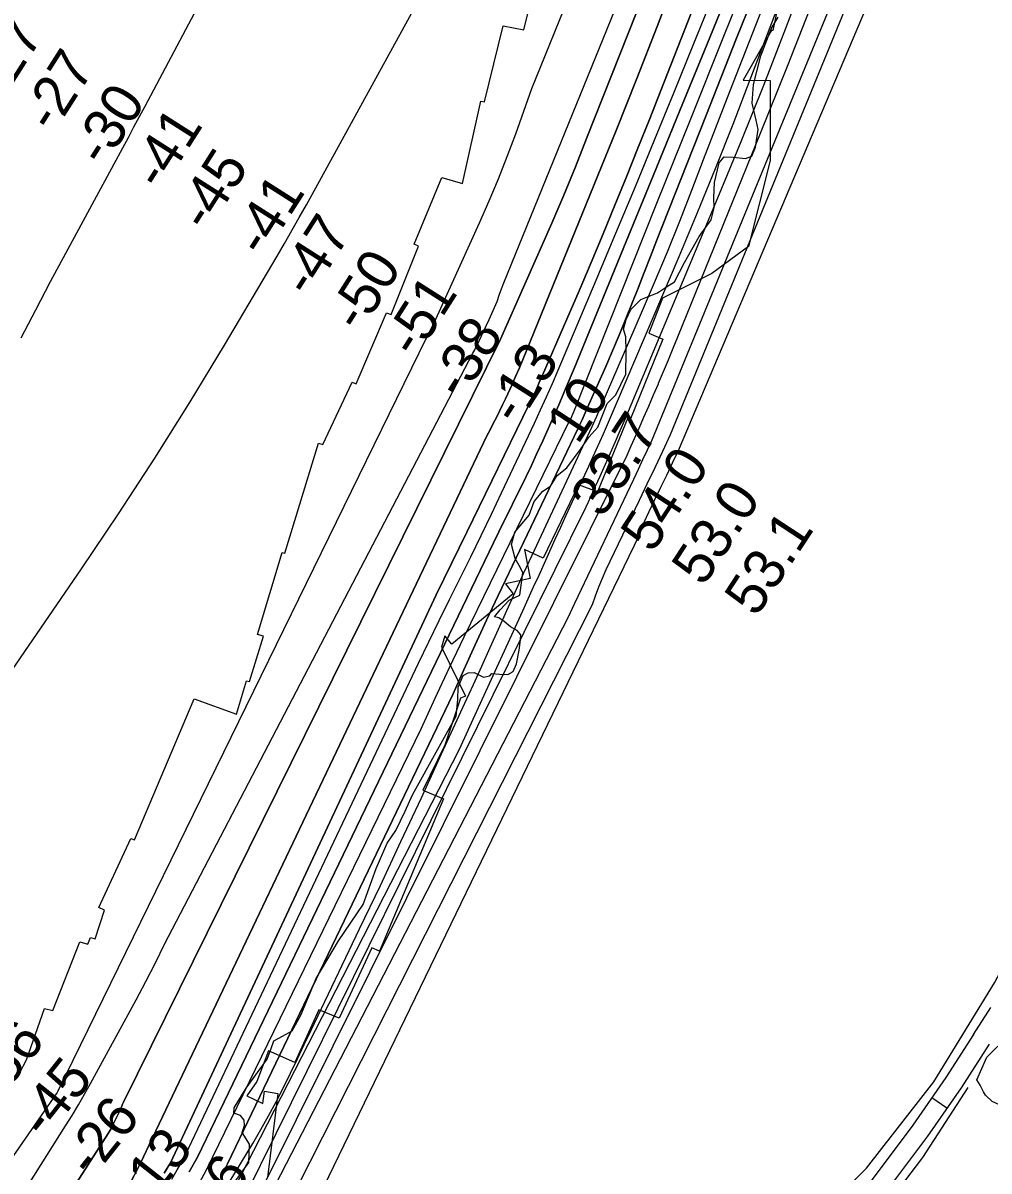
# Model space of a CAD drawing. Extents: x 3172297 to 3210190, y 958463 to 983887.
# Drawn here: x 3198707 to 3200291, y 966621 to 968503 of the extents above; entities that cross this region are included whole.
import ezdxf

# ---------------------------------------------------------------- set-up
doc = ezdxf.new("R2010")
doc.units = 0
for name, color, linetype in [('V-RIVR-EDGE', 7, 'Continuous'), ('V-RIVR-RANG', 7, 'Continuous'), ('V-ROAD-CNTR', 7, 'Continuous'), ('V-RRAP-RVMT', 7, 'Continuous'), ('V-TOPO-DPTH', 7, 'Continuous'), ('V-TOPO-MAJR', 7, 'Continuous'), ('V-TOPO-MINR', 7, 'Continuous'), ('V-TOPO-SHOR', 7, 'Continuous'), ('V-TOPO-WATR', 7, 'Continuous')]:
    doc.layers.add(name, color=color, linetype=linetype)

msp = doc.modelspace()

# ---------------------------------------------------------------- linework, layer by layer
at = {"layer": 'V-RIVR-EDGE'}
for points in [[(3199526.2, 967601.4), (3199522.3, 967609.7), (3199514, 967625.3), (3199508, 967648), (3199513.3, 967668.4), (3199536.8, 967696.1), (3199544.7, 967718.3), (3199559.1, 967735.6), (3199571.7, 967743.9), (3199582.6, 967761.2), (3199598.7, 967773.8), (3199622.3, 967805.5), (3199634.5, 967824.1), (3199649.3, 967840.6), (3199664.6, 967879.3), (3199679, 967893.6), (3199695.2, 967927.4), (3199696.1, 967964.8), (3199695.3, 967988.3), (3199691.4, 968000.9), (3199695.8, 968017), (3199703.7, 968033.5), (3199719.8, 968049.5), (3199747.2, 968060.7), (3199762, 968070.3), (3199775.1, 968078.9), (3199791.3, 968110.6), (3199815.7, 968153.2), (3199835.3, 968180.5), (3199840.2, 968200), (3199839.8, 968216.6), (3199840.7, 968241.8), (3199848.6, 968273.9), (3199856.5, 968283.9), (3199871.2, 968283.4), (3199891.7, 968280.8), (3199901.7, 968284.7), (3199907.8, 968299.4), (3199912.2, 968328.5), (3199908.8, 968343.8), (3199902.3, 968371.6), (3199904.6, 968402.5), (3199916.9, 968449.4), (3199933.5, 968493.7), (3199945.3, 968512.8)], [(3199044.6, 966589.8), (3199076.9, 966634.5), (3199078.3, 966664.5), (3199066.2, 966684.1), (3199070.1, 966695.4), (3199069.7, 966704), (3199063.2, 966711.9), (3199052.3, 966715.8), (3199053.2, 966724.1), (3199072.9, 966756.6), (3199106.9, 966803.9), (3199113.5, 966821.7), (3199118.3, 966834.3), (3199132.2, 966841.7), (3199147.9, 966850.8), (3199162.3, 966876.4), (3199187.6, 966936.3), (3199223.9, 966997.9), (3199264.4, 967057.8), (3199285.9, 967116.9), (3199303.8, 967158.1), (3199318.2, 967179), (3199333.5, 967210.7), (3199345.7, 967237.6), (3199386.8, 967312.3), (3199417.3, 967366.5), (3199419.6, 967393.5), (3199420.1, 967413.9), (3199428.4, 967433), (3199436.6, 967437.7), (3199446.6, 967438.2), (3199461.8, 967430.3), (3199472.3, 967432.9), (3199475.3, 967436.4), (3199488.4, 967435.4), (3199501.8, 967435), (3199510.5, 967439.7), (3199515.8, 967452.3), (3199520.6, 967474.5), (3199522.4, 967491.9), (3199522.9, 967500.1), (3199517.2, 967507.1), (3199506.4, 967512.8), (3199496, 967521.9), (3199487.3, 967528), (3199479.9, 967529.4), (3199489.1, 967541.1), (3199503.9, 967556.7), (3199521.3, 967564.9), (3199526.2, 967601.4)]]:
    msp.add_lwpolyline(points, dxfattribs=at)
at = {"layer": 'V-ROAD-CNTR'}
msp.add_line((3200221.7, 966723.8), (3200197.1, 966740.9), dxfattribs=at)
for points in [[(3200265.6, 966844.8), (3200293.6, 966888.7)], [(3200265.6, 966844.8), (3200219.9, 966773.8), (3200165.7, 966695.7), (3200071.4, 966569.4)], [(3200290.9, 966828.6), (3200244.9, 966757.2), (3200190, 966678.1), (3200095.1, 966551), (3200022, 966460.8), (3199962.2, 966389.8), (3199911.4, 966332.8), (3199858.6, 966276.8), (3199837.1, 966254.8), (3199822.5, 966241.7)]]:
    msp.add_lwpolyline(points, dxfattribs=at)
at = {"layer": 'V-RRAP-RVMT'}
for p, q in [((3199528.2, 968491.8), (3199557.7, 968615.4)), ((3199947.3, 968543.4), (3199936.2, 968491.1)), ((3199463.7, 968373.6), (3199494.1, 968498.3)), ((3199494.1, 968498.3), (3199528.2, 968491.8)), ((3199934.2, 968491.1), (3199887.8, 968409.6)), ((3199936.2, 968491.1), (3199934.2, 968491.1)), ((3199887.8, 968409.6), (3199931.9, 968408.8)), ((3199931.9, 968408.8), (3199931.8, 968277.6)), ((3199427.2, 968240.1), (3199457.7, 968374.8)), ((3199457.7, 968374.8), (3199463.7, 968373.6)), ((3199931.8, 968277.6), (3199896.3, 968136.7)), ((3199348.3, 968140.7), (3199393.7, 968249.7)), ((3199393.7, 968249.7), (3199427.2, 968240.1)), ((3199355.5, 968137.4), (3199348.3, 968140.7)), ((3199310.4, 968024.9), (3199355.5, 968137.4)), ((3199896.3, 968136.7), (3199836.4, 968092.5)), ((3199836.4, 968092.5), (3199755.6, 968052)), ((3199755.6, 968052), (3199733, 967994.5)), ((3199253.3, 967911.2), (3199302.6, 968028.1)), ((3199302.6, 968028.1), (3199310.4, 968024.9)), ((3199733, 967994.5), (3199755.9, 967984.6)), ((3199755.9, 967984.6), (3199703, 967854.3)), ((3199198.2, 967812), (3199246.7, 967914.4)), ((3199246.7, 967914.4), (3199253.3, 967911.2)), ((3199698.6, 967855.8), (3199648.7, 967734.5)), ((3199703, 967854.3), (3199698.6, 967855.8)), ((3199136.1, 967633.8), (3199191.1, 967814.2)), ((3199191.1, 967814.2), (3199198.2, 967812)), ((3199617.4, 967745.6), (3199559.6, 967625.5)), ((3199648.7, 967734.5), (3199617.4, 967745.6)), ((3199091.2, 967500.4), (3199132, 967635)), ((3199132, 967635), (3199136.1, 967633.8)), ((3199559.6, 967625.5), (3199529.3, 967639.6)), ((3199529.3, 967639.6), (3199538.4, 967592.5)), ((3199538.4, 967592.5), (3199497.7, 967583.6)), ((3199497.7, 967583.6), (3199510.8, 967567.2)), ((3199510.8, 967567.2), (3199409.8, 967484.5)), ((3199101.3, 967497.5), (3199091.2, 967500.4)), ((3199078.4, 967423.3), (3199101.3, 967497.5)), ((3199398.5, 967498.3), (3199393.1, 967479.7)), ((3199409.8, 967484.5), (3199398.5, 967498.3)), ((3199393.1, 967479.7), (3199432.6, 967399.5)), ((3199056.8, 967370), (3199073.1, 967424.4)), ((3199073.1, 967424.4), (3199078.4, 967423.3)), ((3198889.7, 967164), (3198987.6, 967394.9)), ((3198987.6, 967394.9), (3199056.8, 967370)), ((3199424.2, 967395.8), (3199398.6, 967318.8)), ((3199432.6, 967399.5), (3199424.2, 967395.8)), ((3199398.6, 967318.8), (3199362.5, 967245.3)), ((3199362.5, 967245.3), (3199396.1, 967231.1)), ((3199396.1, 967231.1), (3199291.4, 966981.4)), ((3198831.3, 967052.9), (3198883.8, 967165.7)), ((3198883.8, 967165.7), (3198889.7, 967164)), ((3198825, 967001.2), (3198840.4, 967048.6)), ((3198840.4, 967048.6), (3198831.3, 967052.9)), ((3198755.9, 966883.7), (3198799.8, 966996.7)), ((3198799.8, 966996.7), (3198813.2, 966992.5)), ((3198813.2, 966992.5), (3198817.5, 967003.7)), ((3198817.5, 967003.7), (3198825, 967001.2)), ((3199278.9, 966986.8), (3199225.2, 966871.4)), ((3199291.4, 966981.4), (3199278.9, 966986.8)), ((3198712.6, 966802.9), (3198741.8, 966887.3)), ((3198741.8, 966887.3), (3198755.9, 966883.7)), ((3199191.6, 966885), (3199152.3, 966798.8)), ((3199225.2, 966871.4), (3199191.6, 966885)), ((3199109.5, 966818), (3199090, 966767.6)), ((3199152.3, 966798.8), (3199109.5, 966818)), ((3198701.2, 966781.3), (3198712.6, 966802.9)), ((3199090, 966767.6), (3199073.9, 966744.2)), ((3199100.2, 966731.4), (3199102.7, 966751.8)), ((3199102.7, 966751.8), (3199124.5, 966747.8)), ((3199124.5, 966747.8), (3199107.9, 966610.1)), ((3199073.9, 966744.2), (3199100.2, 966731.4))]:
    msp.add_line(p, q, dxfattribs=at)
at = {"layer": 'V-TOPO-DPTH'}
for points in [[(3198713.3, 966474.3), (3198846.3, 966682.4), (3198848, 966685.1), (3198849.6, 966687.8), (3198851.1, 966690.5), (3198852.5, 966693.3), (3198861.1, 966710.7), (3198862.6, 966713.9), (3198864.2, 966717.2), (3198865.7, 966720.4), (3198867.2, 966723.7), (3198868.6, 966726.9), (3198870.1, 966730.2), (3198871.7, 966733.4), (3199489.6, 967984.7), (3199573.9, 968175.1), (3199593.7, 968221), (3199612.7, 968267.2), (3199630.8, 968313.8), (3200029.5, 969318.2)], [(3200029.5, 969318.2), (3199630.8, 968313.8), (3199612.7, 968267.2), (3199593.7, 968221), (3199573.9, 968175.1), (3199489.6, 967984.7), (3198871.7, 966733.4), (3198870.1, 966730.2), (3198868.6, 966726.9), (3198867.2, 966723.7), (3198865.7, 966720.4), (3198864.2, 966717.2), (3198862.6, 966713.9), (3198861.1, 966710.7), (3198852.5, 966693.3), (3198851.1, 966690.5), (3198849.6, 966687.8), (3198848, 966685.1), (3198846.3, 966682.4), (3198713.3, 966474.3)], [(3199928.1, 968605.8), (3199877, 968478), (3199826.3, 968350.2), (3199745.7, 968145.9), (3199735.5, 968120)], [(3199928.1, 968605.8), (3199877, 968478), (3199826.3, 968350.2), (3199745.7, 968145.9), (3199735.5, 968120)], [(3198884.2, 966604.2), (3198894.5, 966623.8), (3198904.4, 966643.7), (3198913.7, 966663.8), (3199467.4, 967826.2), (3199472.7, 967836.3), (3199477.9, 967846.3), (3199483.1, 967856.4), (3199488.1, 967866.6), (3199493.1, 967876.8), (3199498, 967887), (3199501.7, 967894.9), (3199508.2, 967909.2), (3199514.6, 967923.5), (3199520.8, 967937.9), (3199526.8, 967952.4), (3199679.2, 968327), (3199713.2, 968412), (3199746.6, 968497.2), (3199778.9, 968582.9)], [(3199778.9, 968582.9), (3199746.6, 968497.2), (3199713.2, 968412), (3199679.2, 968327), (3199526.8, 967952.4), (3199520.8, 967937.9), (3199514.6, 967923.5), (3199508.2, 967909.2), (3199501.7, 967894.9), (3199498, 967887), (3199493.1, 967876.8), (3199488.1, 967866.6), (3199483.1, 967856.4), (3199477.9, 967846.3), (3199472.7, 967836.3), (3199467.4, 967826.2), (3198913.7, 966663.8), (3198904.4, 966643.7), (3198894.5, 966623.8), (3198884.2, 966604.2)], [(3199871.7, 968575.1), (3199827.9, 968467.5), (3199784, 968359.9), (3199740, 968252.4), (3199696, 968144.9), (3199610.6, 967936.8), (3199598.2, 967907), (3199585.5, 967877.2), (3199572.4, 967847.6), (3199559.1, 967818.1), (3199549, 967796.1), (3199540.5, 967777.8), (3199531.8, 967759.5), (3199523, 967741.3), (3199514, 967723.2), (3199504.9, 967705.1), (3199496, 967687), (3199487.1, 967668.8), (3199478.3, 967650.6), (3198992.9, 966643.4), (3198979.4, 966619.2)], [(3198979.4, 966619.2), (3198992.9, 966643.4), (3199478.3, 967650.6), (3199487.1, 967668.8), (3199496, 967687), (3199504.9, 967705.1), (3199514, 967723.2), (3199523, 967741.3), (3199531.8, 967759.5), (3199540.5, 967777.8), (3199549, 967796.1), (3199559.1, 967818.1), (3199572.4, 967847.6), (3199585.5, 967877.2), (3199598.2, 967907), (3199610.6, 967936.8), (3199696, 968144.9), (3199740, 968252.4), (3199784, 968359.9), (3199827.9, 968467.5), (3199871.7, 968575.1)], [(3199028.9, 966544.7), (3199422.4, 967312.6), (3199453.6, 967380.8), (3199526.2, 967539.2), (3199535.1, 967558.8), (3199544, 967578.4), (3199552.9, 967598), (3199561.8, 967617.6), (3199570.6, 967637.2), (3199579.5, 967656.8), (3199588.5, 967676.3), (3199597.4, 967695.9), (3199634.4, 967776.4), (3199646.5, 967803), (3199658.5, 967829.7), (3199670.2, 967856.4), (3199681.7, 967883.3), (3199782.6, 968120.1), (3199812.8, 968192.2), (3199842.4, 968264.6), (3199871.2, 968337.4), (3199899.3, 968410.4), (3199900.3, 968413.1), (3199927.6, 968484.9), (3199954.9, 968556.7)], [(3198938.2, 966617.1), (3198943.4, 966625.5), (3198948.4, 966634), (3199384.4, 967565.7), (3199409.5, 967616.9), (3199434.5, 967668.1), (3199536.7, 967877.9), (3199542.4, 967889.8), (3199548, 967901.8), (3199553.4, 967913.8), (3199558.8, 967925.8), (3199598.7, 968017.5), (3199618.7, 968064), (3199638.5, 968110.6), (3199658, 968157.4), (3199677.2, 968204.2), (3199696.2, 968251.1), (3199715.1, 968298.1), (3199733.9, 968345.1), (3199752.5, 968392.2), (3199802.6, 968519.1)], [(3199802.6, 968519.1), (3199752.5, 968392.2), (3199733.9, 968345.1), (3199715.1, 968298.1), (3199696.2, 968251.1), (3199677.2, 968204.2), (3199658, 968157.4), (3199638.5, 968110.6), (3199618.7, 968064), (3199598.7, 968017.5), (3199558.8, 967925.8), (3199553.4, 967913.8), (3199548, 967901.8), (3199542.4, 967889.8), (3199536.7, 967877.9), (3199434.5, 967668.1), (3199409.5, 967616.9), (3199384.4, 967565.7), (3198948.4, 966634), (3198943.4, 966625.5), (3198938.2, 966617.1)], [(3199735.5, 968120), (3199725.4, 968094.2), (3199715.3, 968068.3), (3199705.2, 968042.5), (3199694.9, 968016.7), (3199684.4, 967991), (3199673.6, 967965.4), (3199662.5, 967940), (3199630.4, 967867.5), (3199627, 967860), (3199623.6, 967852.5), (3199620.1, 967845), (3199616.6, 967837.6), (3199486.1, 967564.2), (3199467, 967523.8), (3199448.2, 967483.3), (3199429.7, 967442.7), (3199411.4, 967401.9), (3199042.3, 966632.5), (3199039.5, 966626.8), (3199036.6, 966621), (3199033.6, 966615.3)], [(3199735.5, 968120), (3199725.4, 968094.2), (3199715.3, 968068.3), (3199705.2, 968042.5), (3199694.9, 968016.7), (3199684.4, 967991), (3199673.6, 967965.4), (3199662.5, 967940), (3199630.4, 967867.5), (3199627, 967860), (3199623.6, 967852.5), (3199620.1, 967845), (3199616.6, 967837.6), (3199486.1, 967564.2), (3199467, 967523.8), (3199448.2, 967483.3), (3199429.7, 967442.7), (3199411.4, 967401.9), (3199042.3, 966632.5), (3199039.5, 966626.8), (3199036.6, 966621), (3199033.6, 966615.3)]]:
    msp.add_lwpolyline(points, dxfattribs=at)
at = {"layer": 'V-TOPO-MAJR'}
for points in [[(3198715.4, 966597.3), (3198776.7, 966694.6), (3198787.3, 966711.8), (3198797.6, 966729.1), (3198807.6, 966746.6), (3198817.4, 966764.2), (3198892.1, 966901.6), (3198908.1, 966931.7), (3198923.8, 966962), (3198939, 966992.6), (3199444.6, 967961.7), (3199446.1, 967964.5), (3199447.5, 967967.3), (3199449, 967970.1), (3199450.3, 967972.9), (3199471.3, 968017), (3199475.8, 968026.8), (3199480.1, 968036.7), (3199484.1, 968046.7), (3199487.8, 968056.8), (3199491.5, 968067), (3199495.1, 968077.2), (3200010.2, 969342.4)], [(3199235, 968986), (3198906.3, 968366.1), (3198897.3, 968349.1), (3198888.2, 968332.1), (3198879.1, 968315.1), (3198870, 968298.1), (3198751.4, 968078.6), (3198727.1, 968032.5), (3198703.3, 967986.2)], [(3199085.3, 966529.1), (3199600.5, 967528.2), (3199611.6, 967552), (3199708.2, 967755.2), (3199715.8, 967771.3), (3199723.4, 967787.4), (3199730.9, 967803.5), (3199738.4, 967819.7), (3200067.7, 968620.9)]]:
    msp.add_lwpolyline(points, dxfattribs=at)
at = {"layer": 'V-TOPO-MINR'}
for points in [[(3199930.7, 969357.2), (3199540.4, 968395), (3199527.4, 968357.8), (3199514.2, 968320.6), (3199500.3, 968283.7), (3199485.9, 968247.1), (3199470.6, 968210.8), (3199454.7, 968174.7), (3199391.5, 968034.9), (3199386, 968023), (3199380.3, 968011.1), (3199374.3, 967999.4), (3199368.2, 967987.7), (3198763.9, 966751.7), (3198762.7, 966749.6), (3198761, 966747.1), (3198758.6, 966743.6), (3198756.2, 966740.1), (3198494.2, 966362.3)], [(3198713.3, 966474.3), (3198846.3, 966682.4), (3198848, 966685.1), (3198849.6, 966687.8), (3198851.1, 966690.5), (3198852.5, 966693.3), (3198861.1, 966710.7), (3198862.6, 966713.9), (3198864.2, 966717.2), (3198865.7, 966720.4), (3198867.2, 966723.7), (3198868.6, 966726.9), (3198870.1, 966730.2), (3198871.7, 966733.4), (3199489.6, 967984.7), (3199573.9, 968175.1), (3199593.7, 968221), (3199612.7, 968267.2), (3199630.8, 968313.8), (3200029.5, 969318.2)], [(3197986.7, 966557.5), (3198042.7, 966621), (3198381.1, 967003.6), (3198395.7, 967020.8), (3198409.9, 967038.3), (3198423.5, 967056.4), (3198436.6, 967074.7), (3198802.9, 967607.9), (3198863.6, 967698.3), (3198923.2, 967789.5), (3198980.8, 967881.9), (3199037.1, 967975.1), (3199123.3, 968120.8), (3199135.5, 968141.8), (3199147.7, 968162.8), (3199159.6, 968184), (3199171.4, 968205.2), (3199636.4, 969052.2), (3199671.2, 969114.2), (3199706.7, 969175.8)], [(3199150, 966491.2), (3199717.9, 967663.6), (3199719.5, 967669.6), (3199721.7, 967675.4), (3199723.9, 967681.3), (3199726.4, 967687), (3199729, 967692.7), (3199743, 967721.7), (3199752.7, 967741.8), (3199762.4, 967761.9), (3199772, 967782.1), (3199781.6, 967802.3), (3200280.8, 968979.6)], [(3199114.2, 966510.5), (3199640.6, 967549.5), (3199645.7, 967564), (3199651.2, 967578.4), (3199657, 967592.7), (3199663.2, 967606.8), (3199669.6, 967620.8), (3199717.7, 967720.7), (3199730.5, 967747.5), (3199743.3, 967774.4), (3199756, 967801.3), (3199768.7, 967828.2), (3200231.2, 968954.8)], [(3198996.1, 966601.3), (3199007.5, 966622.7), (3199359.5, 967345.8), (3199382.6, 967396.3), (3199406.2, 967446.5), (3199430.2, 967496.5), (3199603.1, 967850.6), (3199604, 967852.5), (3199605.4, 967855.3), (3199606.7, 967858.1), (3199608.6, 967862.3), (3199609.2, 967863.8), (3199609.8, 967865.4), (3199746.2, 968207.5), (3199801.6, 968346), (3199857.2, 968484.4), (3199913, 968622.7)], [(3198884.2, 966604.2), (3198894.5, 966623.8), (3198904.4, 966643.7), (3198913.7, 966663.8), (3199467.4, 967826.2), (3199472.7, 967836.3), (3199477.9, 967846.3), (3199483.1, 967856.4), (3199488.1, 967866.6), (3199493.1, 967876.8), (3199498, 967887), (3199501.7, 967894.9), (3199508.2, 967909.2), (3199514.6, 967923.5), (3199520.8, 967937.9), (3199526.8, 967952.4), (3199679.2, 968327), (3199713.2, 968412), (3199746.6, 968497.2), (3199778.9, 968582.9)], [(3198979.4, 966619.2), (3198992.9, 966643.4), (3199478.3, 967650.6), (3199487.1, 967668.8), (3199496, 967687), (3199504.9, 967705.1), (3199514, 967723.2), (3199523, 967741.3), (3199531.8, 967759.5), (3199540.5, 967777.8), (3199549, 967796.1), (3199559.1, 967818.1), (3199572.4, 967847.6), (3199585.5, 967877.2), (3199598.2, 967907), (3199610.6, 967936.8), (3199696, 968144.9), (3199740, 968252.4), (3199784, 968359.9), (3199827.9, 968467.5), (3199871.7, 968575.1)], [(3199071, 966579.7), (3199630, 967709.7), (3199633.9, 967718.1), (3199637.7, 967726.5), (3199641.5, 967735), (3199645.4, 967743.4), (3199649.2, 967751.9), (3199653, 967760.3), (3199662, 967780), (3199670.2, 967798.4), (3199678.3, 967816.8), (3199686.2, 967835.2), (3199694.1, 967853.7), (3199846.1, 968216.4), (3199884.2, 968308.8), (3199921.5, 968401.4), (3199957.7, 968494.5), (3199993.2, 968587.9)], [(3199028.9, 966544.7), (3199422.4, 967312.6), (3199453.6, 967380.8), (3199526.2, 967539.2), (3199535.1, 967558.8), (3199544, 967578.4), (3199552.9, 967598), (3199561.8, 967617.6), (3199570.6, 967637.2), (3199579.5, 967656.8), (3199588.5, 967676.3), (3199597.4, 967695.9), (3199634.4, 967776.4), (3199646.5, 967803), (3199658.5, 967829.7), (3199670.2, 967856.4), (3199681.7, 967883.3), (3199782.6, 968120.1), (3199812.8, 968192.2), (3199842.4, 968264.6), (3199871.2, 968337.4), (3199899.3, 968410.4), (3199900.3, 968413.1), (3199927.6, 968484.9), (3199954.9, 968556.7)], [(3198950.6, 966607.2), (3198959.7, 966622.6), (3198968.7, 966638.1), (3199355.5, 967453.2), (3199372.3, 967488.2), (3199389.2, 967523.2), (3199406.3, 967558.1), (3199423.6, 967592.9), (3199440.9, 967627.8), (3199458, 967662.7), (3199474.9, 967697.7), (3199491.6, 967732.8), (3199545.6, 967847.2), (3199555.6, 967868.7), (3199565.4, 967890.3), (3199575, 967912.1), (3199584.4, 967933.9), (3199646.8, 968081.6), (3199679.1, 968158.4), (3199711.1, 968235.3), (3199742.8, 968312.4), (3199774.4, 968389.5), (3199805.6, 968466.7), (3199836.7, 968544)], [(3199095.2, 966584.4), (3199697.2, 967794.3), (3199699, 967798.2), (3199700.8, 967802.1), (3199702.6, 967806), (3199704.3, 967810), (3199717, 967838.5), (3199725, 967856.7), (3199733, 967874.9), (3199740.9, 967893.2), (3199748.6, 967911.6), (3199749.1, 967912.8), (3199757.1, 967931.8), (3199765, 967950.8), (3199772.8, 967969.8), (3199780.6, 967988.8), (3199916.2, 968322.6), (3199960.2, 968432.4), (3200003.3, 968542.5)], [(3198938.2, 966617.1), (3198943.4, 966625.5), (3198948.4, 966634), (3199384.4, 967565.7), (3199409.5, 967616.9), (3199434.5, 967668.1), (3199536.7, 967877.9), (3199542.4, 967889.8), (3199548, 967901.8), (3199553.4, 967913.8), (3199558.8, 967925.8), (3199598.7, 968017.5), (3199618.7, 968064), (3199638.5, 968110.6), (3199658, 968157.4), (3199677.2, 968204.2), (3199696.2, 968251.1), (3199715.1, 968298.1), (3199733.9, 968345.1), (3199752.5, 968392.2), (3199802.6, 968519.1)], [(3199026.1, 966571.4), (3199083.5, 966666.1), (3199096.8, 966688.6), (3199109.6, 966711.3), (3199121.9, 966734.4), (3199133.7, 966757.6), (3199145.2, 966781.1), (3199156.7, 966804.6), (3199168, 966828.1), (3199179.3, 966851.6), (3199258.8, 967017.6), (3199292.8, 967089.1), (3199326.6, 967160.8), (3199360, 967232.6), (3199393.2, 967304.5), (3199431.4, 967388), (3199445.3, 967418.3), (3199459, 967448.6), (3199472.7, 967479), (3199486.4, 967509.4), (3199500, 967539.7), (3199513.8, 967570.1), (3199527.7, 967600.3), (3199541.7, 967630.5), (3199625, 967808.5), (3199632.6, 967825), (3199640.2, 967841.6), (3199647.6, 967858.3), (3199654.9, 967875), (3199721.2, 968027.8), (3199742.5, 968077.7), (3199763.4, 968127.8), (3199783.6, 968178.2), (3199803.4, 968228.8), (3199822.9, 968279.4), (3199842.5, 968330.1), (3199862.1, 968380.7), (3199881.8, 968431.3), (3199919.3, 968527.4)]]:
    msp.add_lwpolyline(points, dxfattribs=at)
at = {"layer": 'V-TOPO-SHOR'}
for points in [[(3199758.3, 966289.9), (3199772.6, 966320), (3199792.1, 966334.1), (3199832.8, 966355.2), (3199879, 966392.3), (3200019.2, 966554.8), (3200090.2, 966625.4), (3200200.3, 966766.8), (3200299.8, 966929.4), (3200376.3, 967074.3), (3200408.4, 967152.1), (3200424.5, 967233.5), (3200438.9, 967332.6), (3200442.5, 967366.3), (3200424.8, 967366.3), (3200400, 967355.7), (3200392.9, 967345.1)], [(3200353.6, 966701.7), (3200334.7, 966718.6), (3200315.2, 966725.8), (3200295.8, 966734.7), (3200285.2, 966745.3), (3200281.7, 966750.6), (3200276.4, 966761.3), (3200271.1, 966770.1), (3200287.1, 966807.3), (3200297.8, 966817.9), (3200304.9, 966824.9), (3200335, 966837.2)], [(3199841.4, 966245.4), (3199983.4, 966399.1), (3200093.5, 966526.3), (3200182.3, 966642.9), (3200256.9, 966757.8)]]:
    msp.add_lwpolyline(points, dxfattribs=at)
at = {"layer": 'V-TOPO-WATR'}
for points in [[(3199735.5, 968120), (3199745.7, 968145.9), (3199826.3, 968350.2), (3199877, 968478), (3199928.1, 968605.8)], [(3199033.6, 966615.3), (3199036.6, 966621), (3199039.5, 966626.8), (3199042.3, 966632.5), (3199411.4, 967401.9), (3199429.7, 967442.7), (3199448.2, 967483.3), (3199467, 967523.8), (3199486.1, 967564.2), (3199616.6, 967837.6), (3199620.1, 967845), (3199623.6, 967852.5), (3199627, 967860), (3199630.4, 967867.5), (3199662.5, 967940), (3199673.6, 967965.4), (3199684.4, 967991), (3199694.9, 968016.7), (3199705.2, 968042.5), (3199715.3, 968068.3), (3199725.4, 968094.2), (3199735.5, 968120)]]:
    msp.add_lwpolyline(points, dxfattribs=at)

# ---------------------------------------------------------------- texts
at = {"layer": 'V-RIVR-RANG'}
for s, rotation, p in [('-27', 57.5422, (3198673, 968375.6)), ('-27', 57.5422, (3198756.8, 968321)), ('-30', 57.5422, (3198839.8, 968265.2)), ('-41', 57.5422, (3198933.5, 968226.2)), ('-45', 57.5422, (3199008.9, 968158.4)), ('-41', 57.5422, (3199101, 968116.9)), ('-47', 57.5422, (3199177.3, 968050.5)), ('-50', 57.5422, (3199259.5, 967993.4)), ('-51', 57.5422, (3199351.2, 967951.3)), ('-38', 57.5422, (3199426.3, 967883)), ('-13', 57.5422, (3199518, 967840.9)), ('10', 56.7483, (3199616.5, 967810.4)), ('33.7', 56.7483, (3199656.6, 967689.2)), ('54.0', 56.7483, (3199738.7, 967632.1)), ('53.0', 56.7483, (3199822.5, 967577.5)), ('53.1', 56.7483, (3199909.2, 967527.3)), ('-56', 51.6064, (3198664.7, 966732.4)), ('-45', 51.6064, (3198743.2, 966670.5)), ('-26', 51.6064, (3198820.4, 966606.9)), ('-13', 51.6064, (3198907.1, 966555.3)), ('13.6', 51.2883, (3198972.4, 966477.4))]:
    msp.add_text(s, height=67, rotation=rotation, dxfattribs=at).set_placement(p)

doc.saveas('drawing.dxf')
